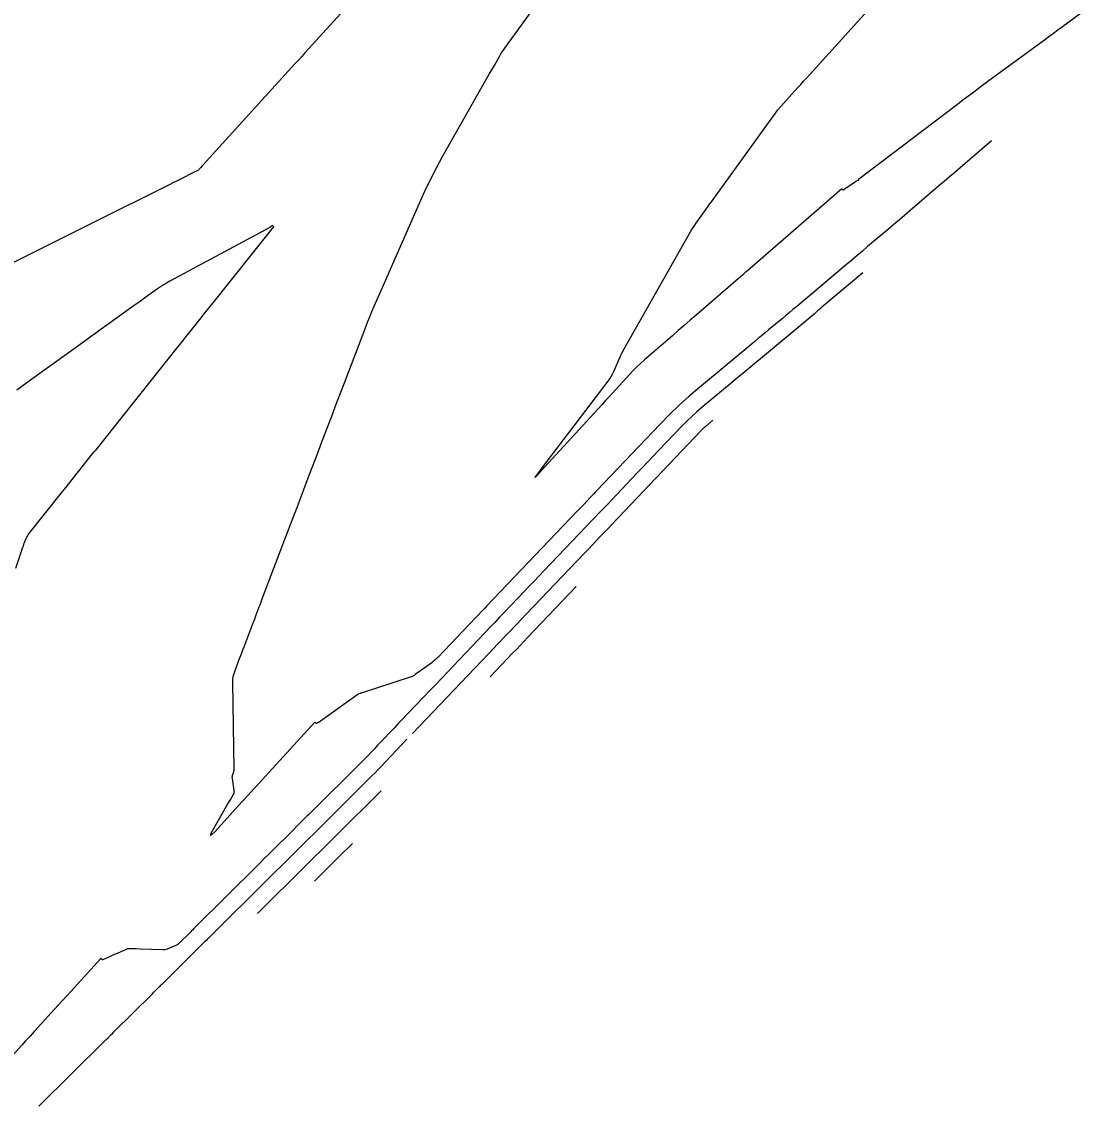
# Model space of a CAD drawing. Extents: x 1797419 to 1809236, y 248759 to 251512.
# Drawn here: x 1798521.8 to 1798707.5, y 249216.1 to 249406.3 of the extents above; entities that cross this region are included whole.
import ezdxf

# ---------------------------------------------------------------- set-up
doc = ezdxf.new("R2010")
doc.units = 0
doc.layers.add('33', color=7, linetype='Continuous')
doc.layers.add('34', color=7, linetype='Continuous')

msp = doc.modelspace()

# ---------------------------------------------------------------- linework, layer by layer
at = {"layer": '33'}
for points in [[(1798590.38, 249281.49), (1798603.72, 249295.47), (1798605.36, 249297.2), (1798607.01, 249298.93), (1798608.66, 249300.66), (1798610.31, 249302.39), (1798619.18, 249311.69), (1798619.69, 249312.22), (1798620.2, 249312.76), (1798620.7, 249313.29), (1798621.21, 249313.83), (1798623.25, 249315.96), (1798623.76, 249316.5), (1798624.27, 249317.03), (1798624.78, 249317.57), (1798625.29, 249318.1), (1798640.97, 249334.57), (1798641.19, 249334.8), (1798641.42, 249335.04), (1798641.47, 249335.09), (1798641.52, 249335.14), (1798641.57, 249335.18), (1798641.62, 249335.23), (1798641.94, 249335.49), (1798642.05, 249335.58), (1798643.07, 249336.42)], [(1798524.83, 249216.08), (1798536.34, 249227.5), (1798536.61, 249227.77), (1798536.89, 249228.04), (1798537.43, 249228.59), (1798537.71, 249228.86), (1798537.98, 249229.13), (1798544.68, 249235.77), (1798544.99, 249236.08), (1798545.3, 249236.39), (1798545.93, 249237.01), (1798546.09, 249237.17), (1798546.24, 249237.32), (1798546.4, 249237.48), (1798546.55, 249237.63), (1798553.96, 249244.98), (1798554.39, 249245.4), (1798554.81, 249245.83), (1798555.87, 249246.88), (1798556.3, 249247.3), (1798556.51, 249247.51), (1798570.3, 249261.19), (1798571.23, 249262.11), (1798572.16, 249263.04), (1798573.09, 249263.96), (1798574.02, 249264.88), (1798578.56, 249269.39), (1798579.08, 249269.9), (1798579.6, 249270.42), (1798580.12, 249270.93), (1798580.64, 249271.45), (1798582.71, 249273.5), (1798583.23, 249274.02), (1798583.74, 249274.54), (1798584.25, 249275.06), (1798584.75, 249275.59), (1798589.39, 249280.45)]]:
    msp.add_lwpolyline(points, dxfattribs=at)
at = {"layer": '34'}
for points in [[(1798691.96, 249385.41), (1798686.42, 249380.67), (1798685.49, 249379.88), (1798684.57, 249379.09), (1798683.65, 249378.3), (1798682.72, 249377.51), (1798677.62, 249373.15), (1798676.7, 249372.36), (1798675.78, 249371.57), (1798674.85, 249370.79), (1798673.92, 249370), (1798670.21, 249366.87), (1798669.28, 249366.09), (1798668.35, 249365.3), (1798667.42, 249364.52), (1798666.49, 249363.74), (1798657.71, 249356.33), (1798657.1, 249355.82), (1798656.49, 249355.31), (1798655.88, 249354.8), (1798655.27, 249354.29), (1798652.83, 249352.26), (1798652.22, 249351.75), (1798651.61, 249351.25), (1798651, 249350.74), (1798650.39, 249350.23), (1798640.71, 249342.19), (1798638.91, 249340.65), (1798637.16, 249339.07), (1798635.46, 249337.43), (1798633.81, 249335.74), (1798622.71, 249324.09), (1798622.42, 249323.78), (1798622.13, 249323.48), (1798621.84, 249323.18), (1798621.55, 249322.87), (1798620.4, 249321.66), (1798620.11, 249321.36), (1798619.82, 249321.06), (1798619.53, 249320.76), (1798619.25, 249320.45), (1798603.37, 249303.81), (1798603.05, 249303.47), (1798602.64, 249303.04), (1798602.4, 249302.79), (1798601.8, 249302.16), (1798601.59, 249301.93), (1798601.48, 249301.82), (1798594.78, 249294.79), (1798594.53, 249294.55), (1798594.28, 249294.31), (1798594.01, 249294.09), (1798593.73, 249293.88), (1798590.83, 249291.8), (1798590.63, 249291.66), (1798590.42, 249291.54), (1798590.2, 249291.44), (1798589.97, 249291.36), (1798581.35, 249288.56), (1798581.26, 249288.53), (1798581.16, 249288.5), (1798580.97, 249288.43), (1798580.92, 249288.42), (1798580.88, 249288.4), (1798580.83, 249288.37), (1798580.79, 249288.34), (1798574.01, 249283.47), (1798573.97, 249283.44), (1798573.93, 249283.42), (1798573.89, 249283.4), (1798573.84, 249283.38), (1798573.55, 249283.25), (1798573.51, 249283.23), (1798573.49, 249283.23), (1798573.48, 249283.23), (1798573.47, 249283.23), (1798573.46, 249283.24), (1798573.24, 249283.44), (1798573.24, 249283.44), (1798573.24, 249283.44), (1798564.58, 249273.99), (1798563.56, 249272.87), (1798562.53, 249271.76), (1798561.51, 249270.64), (1798560.48, 249269.52), (1798555.66, 249264.25), (1798555.14, 249263.73), (1798554.91, 249263.59), (1798554.97, 249263.85), (1798555.32, 249264.5), (1798558.05, 249269.23), (1798558.26, 249269.6), (1798558.48, 249269.97), (1798558.9, 249270.7), (1798558.99, 249270.89), (1798559.05, 249271.09), (1798559.07, 249271.29), (1798559.06, 249271.5), (1798558.76, 249273.57), (1798558.75, 249273.71), (1798558.75, 249273.84), (1798558.77, 249273.97), (1798558.81, 249274.11), (1798558.98, 249274.63), (1798559.02, 249274.76), (1798559.04, 249274.89), (1798559.06, 249275.03), (1798559.06, 249275.17), (1798558.85, 249290.39), (1798558.86, 249290.94), (1798558.93, 249291.49), (1798559.05, 249292.02), (1798559.23, 249292.54), (1798560.02, 249294.62), (1798560.22, 249295.14), (1798560.42, 249295.65), (1798560.61, 249296.17), (1798560.81, 249296.69), (1798562.43, 249300.88), (1798562.56, 249301.23), (1798562.69, 249301.58), (1798562.83, 249301.93), (1798562.96, 249302.28), (1798563.48, 249303.68), (1798563.62, 249304.03), (1798563.75, 249304.38), (1798563.88, 249304.73), (1798564.01, 249305.08), (1798568.1, 249315.85), (1798568.62, 249317.21), (1798569.14, 249318.58), (1798569.66, 249319.94), (1798570.17, 249321.3), (1798572.25, 249326.77), (1798572.77, 249328.12), (1798573.28, 249329.47), (1798573.79, 249330.83), (1798574.3, 249332.18), (1798576.36, 249337.58), (1798576.87, 249338.93), (1798577.38, 249340.28), (1798577.9, 249341.63), (1798578.41, 249342.98), (1798582.11, 249352.65), (1798582.47, 249353.6), (1798582.85, 249354.54), (1798583.24, 249355.48), (1798583.64, 249356.41), (1798585.27, 249360.13), (1798585.68, 249361.06), (1798586.08, 249361.99), (1798586.49, 249362.92), (1798586.9, 249363.84), (1798591.57, 249374.52), (1798592.52, 249376.6), (1798593.51, 249378.65), (1798594.56, 249380.67), (1798595.65, 249382.67), (1798603.84, 249397.11), (1798604.28, 249397.88), (1798604.72, 249398.66), (1798605.6, 249400.21), (1798605.82, 249400.59), (1798606.06, 249400.97), (1798606.31, 249401.34), (1798606.56, 249401.71), (1798619.29, 249419.34)], [(1798585.78, 249416.58), (1798571.53, 249400.9), (1798570.94, 249400.24), (1798570.34, 249399.58), (1798569.74, 249398.93), (1798569.15, 249398.27), (1798553.57, 249381.16), (1798553.49, 249381.06), (1798553.22, 249380.77), (1798552.87, 249380.38), (1798552.8, 249380.31), (1798552.72, 249380.25), (1798552.64, 249380.19), (1798552.55, 249380.14), (1798549.1, 249378.42), (1798548.97, 249378.36), (1798548.84, 249378.29), (1798548.71, 249378.23), (1798548.58, 249378.17), (1798547.81, 249377.78), (1798547.56, 249377.66), (1798534.05, 249370.92), (1798531.94, 249369.87), (1798529.83, 249368.82), (1798527.71, 249367.76), (1798525.6, 249366.71), (1798514.69, 249361.27)], [(1798707.52, 249407.7), (1798704.37, 249405.4), (1798703.59, 249404.82), (1798702.8, 249404.25), (1798702.02, 249403.67), (1798701.23, 249403.09), (1798691.32, 249395.82), (1798689.92, 249394.79), (1798688.52, 249393.75), (1798687.13, 249392.71), (1798685.74, 249391.65), (1798668.63, 249378.62), (1798668.46, 249378.49), (1798668.28, 249378.36), (1798668.1, 249378.23), (1798667.92, 249378.11), (1798666.95, 249377.46), (1798666.61, 249377.23), (1798665.99, 249376.81), (1798665.96, 249376.79), (1798665.93, 249376.79), (1798665.9, 249376.8), (1798665.88, 249376.82), (1798665.69, 249376.98), (1798665.69, 249376.98), (1798665.69, 249376.98), (1798665.68, 249376.98), (1798665.68, 249376.98), (1798649.61, 249363.06), (1798649.18, 249362.69), (1798648.75, 249362.32), (1798648.32, 249361.94), (1798647.89, 249361.57), (1798640.12, 249354.85), (1798639.08, 249353.95), (1798638.03, 249353.05), (1798636.99, 249352.15), (1798635.95, 249351.24), (1798631.07, 249347.02), (1798630.4, 249346.42), (1798629.74, 249345.8), (1798629.1, 249345.16), (1798628.48, 249344.5), (1798626.03, 249341.83), (1798625.42, 249341.16), (1798624.8, 249340.49), (1798624.19, 249339.82), (1798623.58, 249339.15), (1798612.9, 249327.48), (1798612.86, 249327.44), (1798612.82, 249327.4), (1798612.78, 249327.36), (1798612.74, 249327.31), (1798611.98, 249326.48), (1798611.91, 249326.4), (1798611.89, 249326.38), (1798611.9, 249326.41), (1798611.96, 249326.49), (1798612.48, 249327.2), (1798612.59, 249327.35), (1798612.7, 249327.5), (1798612.82, 249327.66), (1798612.93, 249327.81), (1798624.67, 249343.26), (1798624.96, 249343.66), (1798625.22, 249344.08), (1798625.46, 249344.51), (1798625.67, 249344.95), (1798626.81, 249347.55), (1798626.86, 249347.68), (1798626.92, 249347.81), (1798627.03, 249348.07), (1798627.06, 249348.14), (1798627.09, 249348.2), (1798627.13, 249348.26), (1798627.16, 249348.32), (1798627.51, 249348.94), (1798639.21, 249369.57), (1798639.47, 249370.03), (1798639.75, 249370.47), (1798640.04, 249370.91), (1798640.34, 249371.33), (1798641.57, 249373.03), (1798641.87, 249373.46), (1798642.18, 249373.88), (1798642.49, 249374.31), (1798642.79, 249374.73), (1798653.58, 249389.66), (1798654.02, 249390.26), (1798654.48, 249390.85), (1798654.96, 249391.43), (1798655.46, 249391.99), (1798657.46, 249394.2), (1798657.97, 249394.76), (1798658.47, 249395.31), (1798658.97, 249395.87), (1798659.47, 249396.42), (1798670.14, 249408.15)], [(1798520.75, 249310.49), (1798521.94, 249313.96), (1798522.01, 249314.18), (1798522.09, 249314.39), (1798522.17, 249314.61), (1798522.26, 249314.83), (1798522.6, 249315.69), (1798522.69, 249315.9), (1798522.8, 249316.11), (1798522.92, 249316.3), (1798523.06, 249316.49), (1798528.79, 249323.66), (1798528.93, 249323.85), (1798529.08, 249324.03), (1798529.22, 249324.21), (1798529.37, 249324.39), (1798534.19, 249330.44), (1798534.52, 249330.85), (1798534.84, 249331.25), (1798549.08, 249349.1), (1798549.61, 249349.76), (1798550.14, 249350.43), (1798550.66, 249351.09), (1798551.19, 249351.75), (1798553.3, 249354.39), (1798553.83, 249355.06), (1798554.36, 249355.72), (1798554.89, 249356.38), (1798555.41, 249357.04), (1798565.74, 249369.99), (1798565.75, 249370), (1798565.76, 249370.01), (1798565.77, 249370.02), (1798565.78, 249370.03), (1798565.99, 249370.28), (1798566.01, 249370.31), (1798566.02, 249370.34), (1798566.01, 249370.37), (1798565.99, 249370.4), (1798565.8, 249370.57), (1798565.8, 249370.57), (1798565.52, 249370.37), (1798565.47, 249370.34), (1798565.42, 249370.31), (1798565.38, 249370.28), (1798565.33, 249370.25), (1798547.77, 249360.8), (1798547.22, 249360.49), (1798546.69, 249360.17), (1798546.16, 249359.83), (1798545.64, 249359.47), (1798543.6, 249358), (1798543.09, 249357.63), (1798542.58, 249357.27), (1798542.07, 249356.9), (1798541.56, 249356.53), (1798536.74, 249353.07), (1798535.77, 249352.37), (1798534.79, 249351.67), (1798533.82, 249350.97), (1798532.85, 249350.27), (1798523.58, 249343.62), (1798522.7, 249342.99), (1798521.81, 249342.35), (1798520.93, 249341.71)], [(1798669.37, 249362.27), (1798662.2, 249356.23), (1798661.85, 249355.93), (1798661.5, 249355.64), (1798661.15, 249355.35), (1798660.81, 249355.05), (1798659.41, 249353.88), (1798659.06, 249353.59), (1798658.72, 249353.29), (1798658.37, 249353), (1798658.02, 249352.71), (1798648.64, 249344.92), (1798647.71, 249344.15), (1798646.77, 249343.37), (1798645.84, 249342.59), (1798644.9, 249341.81), (1798641.16, 249338.71), (1798640.24, 249337.92), (1798639.34, 249337.1), (1798638.47, 249336.26), (1798637.62, 249335.39), (1798633.53, 249331.1), (1798632.57, 249330.09), (1798631.61, 249329.08), (1798630.64, 249328.07), (1798629.68, 249327.06), (1798624.44, 249321.55), (1798623.24, 249320.3), (1798622.05, 249319.05), (1798620.85, 249317.79), (1798619.66, 249316.54), (1798613.43, 249310.01), (1798612.57, 249309.1), (1798611.7, 249308.2), (1798610.84, 249307.29), (1798609.97, 249306.38), (1798606.52, 249302.76), (1798605.65, 249301.85), (1798604.79, 249300.95), (1798603.92, 249300.04), (1798603.06, 249299.13), (1798597.48, 249293.28), (1798596.49, 249292.24), (1798595.49, 249291.2), (1798594.5, 249290.15), (1798593.5, 249289.11), (1798588.34, 249283.69), (1798587.93, 249283.27), (1798587.53, 249282.85), (1798587.13, 249282.42), (1798586.72, 249282), (1798585, 249280.19), (1798584.65, 249279.82), (1798584.3, 249279.46), (1798583.95, 249279.09), (1798583.61, 249278.73), (1798582.22, 249277.27), (1798581.87, 249276.91), (1798581.52, 249276.55), (1798581.16, 249276.19), (1798580.81, 249275.83), (1798573.13, 249268.21), (1798572.81, 249267.9), (1798572.49, 249267.58), (1798572.17, 249267.26), (1798571.85, 249266.95), (1798570.26, 249265.37), (1798569.3, 249264.42), (1798565.8, 249260.95), (1798565.11, 249260.26), (1798564.42, 249259.58), (1798563.74, 249258.9), (1798563.05, 249258.21), (1798552.31, 249247.56), (1798552.02, 249247.28), (1798551.74, 249247), (1798551.6, 249246.85), (1798551.45, 249246.71), (1798549.35, 249244.63), (1798549.27, 249244.55), (1798549.18, 249244.49), (1798549.08, 249244.43), (1798548.98, 249244.37), (1798547.3, 249243.64), (1798547.12, 249243.57), (1798546.94, 249243.53), (1798546.76, 249243.5), (1798546.57, 249243.5), (1798542.56, 249243.66), (1798541.86, 249243.69), (1798540.91, 249243.72), (1798540.68, 249243.72), (1798540.45, 249243.69), (1798540.22, 249243.63), (1798540.01, 249243.55), (1798538.27, 249242.79), (1798538.04, 249242.69), (1798537.81, 249242.59), (1798537.58, 249242.49), (1798537.35, 249242.38), (1798536.02, 249241.8), (1798535.99, 249241.79), (1798535.96, 249241.79), (1798535.93, 249241.8), (1798535.91, 249241.82), (1798535.75, 249241.96), (1798535.72, 249241.99), (1798535.72, 249241.99), (1798535.71, 249241.99), (1798535.71, 249241.99), (1798535.71, 249241.99), (1798530.43, 249236.23), (1798529.72, 249235.45), (1798529, 249234.67), (1798528.28, 249233.88), (1798527.56, 249233.1), (1798524.69, 249229.97), (1798523.97, 249229.18), (1798523.26, 249228.4), (1798522.54, 249227.62), (1798521.82, 249226.83), (1798517.68, 249222.31)], [(1798619.07, 249307.24), (1798610.55, 249298.3), (1798609.9, 249297.61), (1798609.24, 249296.92), (1798608.58, 249296.23), (1798607.92, 249295.54), (1798603.96, 249291.39)], [(1798584.87, 249271.42), (1798577.01, 249263.62), (1798575.7, 249262.32), (1798574.38, 249261.02), (1798573.07, 249259.72), (1798571.76, 249258.42), (1798563.15, 249249.88)], [(1798579.82, 249262.2), (1798577.41, 249259.81), (1798576.61, 249259.01), (1798575.81, 249258.21), (1798573.16, 249255.59)]]:
    msp.add_lwpolyline(points, dxfattribs=at)

doc.saveas('drawing.dxf')
